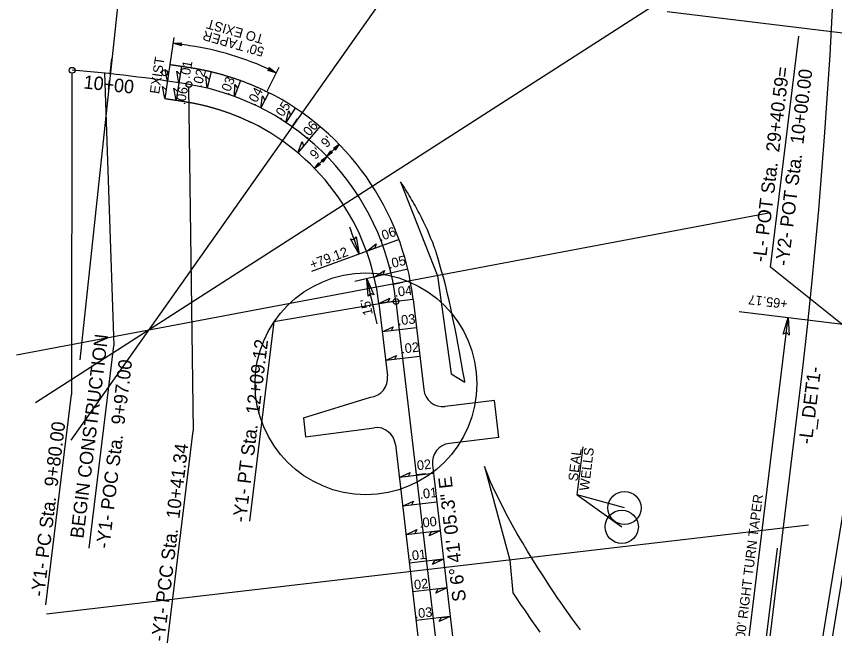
# Model space of a CAD drawing. Extents: x 472216 to 481979, y 489069 to 507339.
# Drawn here: x 480914.6 to 481341.2, y 490892.1 to 491211.4 of the extents above; entities that cross this region are included whole.
import ezdxf

# ---------------------------------------------------------------- set-up
doc = ezdxf.new("R2010")
doc.units = 0
for name, color, linetype in [('Old_Level_12', 7, 'Continuous'), ('Prop Drainage Structure Drop Inlet Grate 2 Narrow Slots and Sag Grates 840 24 CELL', 7, 'Continuous'), ('Prop Drainage Structure Drop Inlet Grate 2 Wide Slots and Sag Grates 840 22 Label', 7, 'Continuous'), ('Prop Drainage Structure Outlet Berm Ditch 850 10 CELL', 7, 'Continuous'), ('Prop Drainage Structure Pipe CSP 15in', 7, 'Continuous'), ('Prop Drainage Structure Pipe RCP 24in Class III Label', 7, 'Continuous'), ('Prop Earthen Structure Head Ditch', 7, 'Continuous'), ('Prop Erosion Embankment Toe Protection CELL', 7, 'Continuous'), ('Sheet Block Revision CELL', 7, 'Continuous'), ('Sheet Block Title CELL', 7, 'Continuous'), ('Sheet North Arrow Point CELL', 7, 'Continuous'), ('Sheet PE Seal Cell', 7, 'Continuous'), ('Sheet Plan And Profile CELL', 7, 'Continuous'), ('Sheet Plot Border Inside CELL', 7, 'Continuous'), ('Sheet Plot Border Outside CELL', 7, 'Continuous'), ('Sheet Profile Grid Major CELL', 7, 'Continuous'), ('Sheet Profile Grid Minor CELL', 7, 'Continuous')]:
    doc.layers.add(name, color=color, linetype=linetype)

msp = doc.modelspace()

# ---------------------------------------------------------------- linework, layer by layer
at = {"layer": 'Old_Level_12'}
for p, q in [((481400.78, 491195.76), (481253.89, 491213.7)), ((481307.76, 491080.53), (481322.47, 491200.98)), ((480943.56, 491181.75), (480943.34, 491014.13)), ((480960.61, 491181.72), (480965.5, 491039.6)), ((481004.3, 491174.39), (481006.83, 490995.21)), ((481381.05, 491021.87), (481307.76, 491080.53)), ((481111.01, 491062.73), (481048.75, 491052)), ((481048.75, 491052), (481036.06, 490948.1)), ((480952.6, 490933.96), (480965.5, 491039.6)), ((480929.95, 490904.54), (480943.34, 491014.13)), ((480992.72, 490879.7), (481006.83, 490995.21))]:
    msp.add_line(p, q, dxfattribs=at)
for centre in [(480943.67, 491183.24), (480991.98, 491181.92), (481004.55, 491175.87), (481112.51, 491062.73)]:
    msp.add_circle(centre, 1.5, dxfattribs=at)
at = {"layer": 'Prop Drainage Structure Drop Inlet Grate 2 Narrow Slots and Sag Grates 840 24 CELL'}
for points in [[(480993.32, 491177.42), (480992.19, 491183.64), (480993.98, 491181.99)], [(480999.25, 491176.53), (480998.18, 491182.77), (480999.95, 491181.11)], [(481014.01, 491173.94), (481013.46, 491180.24), (481015.08, 491178.44)], [(481028.36, 491169.58), (481028.53, 491175.9), (481029.94, 491173.92)], [(480991.99, 491168.51), (480990.87, 491174.74), (480992.65, 491173.09)], [(480997.85, 491167.64), (480996.78, 491173.88), (480998.55, 491172.21)], [(481042.1, 491163.59), (481043, 491169.85), (481044.17, 491167.72)], [(481055.06, 491156.06), (481056.68, 491162.17), (481057.6, 491159.93)], [(481061.28, 491140.2), (481063.59, 491146.09), (481064.24, 491143.75)], [(481097.16, 491088.8), (481102.1, 491092.75), (481101.5, 491090.4)], [(481101.15, 491075.43), (481106.51, 491078.78), (481105.64, 491076.51)], [(481103.57, 491061.68), (481109.28, 491064.39), (481108.16, 491062.24)], [(481105.31, 491046.79), (481111.03, 491049.5), (481109.91, 491047.35)], [(481107.06, 491031.89), (481112.79, 491034.58), (481111.65, 491032.43)], [(481114.22, 490970.83), (481119.94, 490973.51), (481118.81, 490971.37)], [(481115.96, 490955.93), (481121.69, 490958.62), (481120.56, 490956.47)], [(481117.71, 490941.03), (481123.44, 490943.72), (481122.3, 490941.57)], [(481135.59, 490943.13), (481129.86, 490940.44), (481130.99, 490942.59)], [(481137.33, 490928.23), (481131.61, 490925.55), (481132.74, 490927.69)], [(481139.08, 490913.33), (481133.35, 490910.65), (481134.49, 490912.79)], [(481140.82, 490898.43), (481135.1, 490895.75), (481136.23, 490897.9)]]:
    msp.add_lwpolyline(points, close=True, dxfattribs=at)
at = {"layer": 'Prop Drainage Structure Drop Inlet Grate 2 Wide Slots and Sag Grates 840 22 Label'}
for p, q in [((480994.64, 491186.32), (480991.99, 491168.51)), ((480994.63, 491186.27), (480991.99, 491168.51)), ((481000.64, 491185.38), (480997.85, 491167.64)), ((481016.12, 491182.65), (481014.01, 491173.94)), ((481031.45, 491177.98), (481028.36, 491169.58)), ((481046.14, 491171.58), (481042.1, 491163.59)), ((481060, 491163.53), (481055.06, 491156.06)), ((481072.87, 491153.97), (481061.28, 491140.2)), ((481114.08, 491094.93), (481068.41, 491078.39)), ((481118.66, 491079.57), (481091.06, 491073.04)), ((481121.45, 491063.78), (481103.57, 491061.68)), ((481123.19, 491048.88), (481105.31, 491046.79)), ((481124.94, 491033.99), (481107.06, 491031.89)), ((481132.09, 490972.92), (481114.22, 490970.83)), ((481132.09, 490972.92), (481114.22, 490970.83)), ((481133.84, 490958.03), (481115.96, 490955.93)), ((481135.59, 490943.13), (481117.71, 490941.03)), ((481137.33, 490928.23), (481119.45, 490926.14)), ((481139.08, 490913.33), (481121.2, 490911.24)), ((481140.82, 490898.43), (481122.95, 490896.34))]:
    msp.add_line(p, q, dxfattribs=at)
for points in [[(481091.75, 491096.42), (481093.37, 491087.43), (481088.77, 491095.39), (481090.67, 491094.85)], [(481097.92, 491065.42), (481097.38, 491074.54), (481100.99, 491066.09), (481099.17, 491066.85)]]:
    msp.add_lwpolyline(points, close=True, dxfattribs=at)
msp.add_arc((481946.81, 491403.23), 910, 199.36196, 200.3064, dxfattribs=at)
for centre, end_param in [((480221.65, 490882.53), 0.346594), ((480220.61, 490886.99), 0.341302)]:
    msp.add_ellipse(centre, major_axis=(892.85, -109.05), ratio=0.971184, start_param=0.319155, end_param=end_param, dxfattribs=at)
at = {"layer": 'Prop Drainage Structure Outlet Berm Ditch 850 10 CELL'}
for points in [[(481000.63, 491195.97), (480996.29, 491197.4), (481000.89, 491197.53), (481000.2, 491196.82)], [(481046.39, 491184.62), (481050.09, 491181.95), (481045.68, 491183.21), (481046.54, 491183.68)], [(481079.49, 491140.42), (481076.49, 491138.33), (481078.62, 491141.33), (481078.74, 491140.55)], [(481079.9, 491142.56), (481082.9, 491144.65), (481080.77, 491141.65), (481080.65, 491142.43)], [(481073.49, 491136.25), (481076.49, 491138.33), (481074.36, 491135.33), (481074.24, 491136.11)], [(481073.08, 491134.1), (481070.08, 491132.01), (481072.21, 491135.01), (481072.33, 491134.23)], [(481314.31, 491045.55), (481316.97, 491054.28), (481317.43, 491045.1), (481315.99, 491046.44)]]:
    msp.add_lwpolyline(points, close=True, dxfattribs=at)
at = {"layer": 'Prop Drainage Structure Pipe RCP 24in Class III Label'}
for p, q in [((480994.64, 491186.32), (480991.99, 491168.51)), ((480994.64, 491186.32), (480991.99, 491168.51)), ((480994.63, 491186.27), (480991.99, 491168.51)), ((481103.57, 491061.68), (481108, 491023.85)), ((481121.45, 491063.78), (481126.96, 491016.72)), ((481322.63, 490780.38), (481366.14, 491048.28)), ((481064.24, 491002.08), (481099.23, 491012.75)), ((481163.88, 491010.98), (481138.06, 491007.95)), ((481166.14, 490991.68), (481163.88, 491010.98)), ((481064.24, 491002.08), (481065.4, 490992.17)), ((481065.4, 490992.17), (481101.1, 490996.86)), ((481112.19, 490988.09), (481124.69, 490881.44)), ((481166.14, 490991.68), (481140.32, 490988.65)), ((481131.55, 490977.56), (481142.57, 490883.54))]:
    msp.add_line(p, q, dxfattribs=at)
for centre, radius, start, end in [((480983.39, 491047.6), 139, 6.6848, 63.594), ((480983.39, 491047.6), 121, 6.6848, 63.594), ((481098.07, 491022.69), 10, 276.6848, 6.6848), ((481136.89, 491017.89), 10, 186.6848, 276.6848), ((481102.26, 490986.93), 10, 6.6848, 96.6848), ((481141.48, 490978.72), 10, 96.6848, 186.6848)]:
    msp.add_arc(centre, radius, start, end, dxfattribs=at)
for points in [[(480994.63, 491186.27), (480995.31, 491186.17), (480995.99, 491186.07), (480996.66, 491185.98), (480997.34, 491185.88), (480998.02, 491185.78), (480998.69, 491185.68), (480999.37, 491185.57), (481000.05, 491185.47), (481000.72, 491185.37), (481001.4, 491185.27), (481002.07, 491185.16), (481002.75, 491185.06), (481003.43, 491184.95), (481004.1, 491184.85), (481004.78, 491184.74), (481005.45, 491184.63), (481006.14, 491184.52), (481006.85, 491184.41), (481007.56, 491184.29), (481008.27, 491184.16), (481008.98, 491184.04), (481009.69, 491183.9), (481010.4, 491183.77), (481011.11, 491183.63), (481011.81, 491183.49), (481012.52, 491183.34), (481013.23, 491183.19), (481013.93, 491183.04), (481014.64, 491182.88), (481015.34, 491182.72), (481016.04, 491182.56), (481016.74, 491182.39), (481017.45, 491182.22), (481018.15, 491182.04), (481018.84, 491181.86), (481019.54, 491181.68), (481020.24, 491181.49), (481020.94, 491181.3), (481021.63, 491181.11), (481022.33, 491180.91), (481023.02, 491180.71), (481023.71, 491180.51), (481024.4, 491180.3), (481025.09, 491180.09), (481025.78, 491179.87), (481026.47, 491179.65), (481027.16, 491179.43), (481027.84, 491179.2), (481028.53, 491178.97), (481029.21, 491178.74), (481029.89, 491178.51), (481030.57, 491178.26), (481031.25, 491178.02), (481031.93, 491177.77), (481032.61, 491177.52), (481033.28, 491177.27), (481033.96, 491177.01), (481034.63, 491176.75), (481035.3, 491176.48), (481035.97, 491176.22), (481036.64, 491175.94), (481037.31, 491175.67), (481037.98, 491175.39), (481038.64, 491175.11), (481039.31, 491174.82), (481039.97, 491174.53), (481040.63, 491174.24), (481041.29, 491173.94), (481041.94, 491173.65), (481042.6, 491173.34), (481043.25, 491173.04), (481043.91, 491172.73), (481045.21, 491172.1)], [(480991.99, 491168.51), (480992.65, 491168.42), (480993.31, 491168.32), (480993.97, 491168.23), (480994.63, 491168.13), (480995.29, 491168.03), (480995.95, 491167.93), (480996.61, 491167.83), (480997.27, 491167.73), (480997.93, 491167.63), (480998.59, 491167.53), (480999.25, 491167.43), (480999.91, 491167.33), (481000.57, 491167.22), (481001.23, 491167.12), (481001.88, 491167.01), (481002.54, 491166.91), (481003.19, 491166.81), (481003.81, 491166.7), (481004.43, 491166.6), (481005.05, 491166.49), (481005.67, 491166.38), (481006.29, 491166.26), (481006.9, 491166.15), (481007.52, 491166.03), (481008.14, 491165.9), (481008.75, 491165.77), (481009.37, 491165.64), (481009.98, 491165.51), (481010.59, 491165.37), (481011.2, 491165.23), (481011.82, 491165.09), (481012.43, 491164.94), (481013.04, 491164.79), (481013.65, 491164.64), (481014.26, 491164.48), (481014.86, 491164.32), (481015.47, 491164.16), (481016.08, 491164), (481016.68, 491163.83), (481017.29, 491163.66), (481017.89, 491163.48), (481018.49, 491163.3), (481019.09, 491163.12), (481019.69, 491162.94), (481020.29, 491162.75), (481020.89, 491162.56), (481021.49, 491162.36), (481022.09, 491162.17), (481022.68, 491161.97), (481023.28, 491161.76), (481023.87, 491161.56), (481024.47, 491161.35), (481025.06, 491161.14), (481025.65, 491160.92), (481026.24, 491160.7), (481026.83, 491160.48), (481027.41, 491160.26), (481028, 491160.03), (481028.58, 491159.8), (481029.17, 491159.56), (481029.75, 491159.33), (481030.33, 491159.09), (481030.91, 491158.84), (481031.49, 491158.6), (481032.07, 491158.35), (481032.64, 491158.1), (481033.22, 491157.84), (481033.79, 491157.58), (481034.36, 491157.32), (481034.93, 491157.06), (481035.5, 491156.79), (481036.07, 491156.52), (481037.2, 491155.97)]]:
    msp.add_spline(points, degree=3, dxfattribs=at)
at = {"layer": 'Prop Earthen Structure Head Ditch'}
for p, q in [((481114.93, 491125.14), (481134.16, 491076.1)), ((481134.16, 491076.1), (481141.32, 491024.95)), ((481141.32, 491024.95), (481145.34, 491022.46)), ((481158.67, 490976.69), (481158.68, 490976.64)), ((481158.68, 490976.64), (481171.89, 490927.85)), ((481171.89, 490927.85), (481173.44, 490910.8))]:
    msp.add_line(p, q, dxfattribs=at)
for points in [[(481145.34, 491022.46), (481148.44, 491020.55), (481148.34, 491021.07), (481147.41, 491026.27), (481146.49, 491031.4), (481145.59, 491036.37), (481144.75, 491040.86), (481143.97, 491044.92), (481143.11, 491049.24), (481142.17, 491053.84), (481141.26, 491058.26), (481140.39, 491062.45), (481139.44, 491066.56), (481138.41, 491070.61), (481137.37, 491074.6), (481136.3, 491078.53), (481134.62, 491084.2), (481133.5, 491088.41)], [(481208.75, 490891.47), (481206.69, 490894.2), (481204.57, 490897.05), (481202.44, 490899.98), (481200.34, 490902.94), (481198.38, 490905.74), (481196.58, 490908.35), (481194.94, 490910.77), (481192.23, 490914.85), (481189.91, 490918.5), (481186.81, 490923.3), (481183.8, 490928.03), (481181.09, 490932.39), (481178.38, 490936.93), (481175.66, 490941.56), (481173.04, 490946.17), (481170.75, 490950.44), (481168.43, 490955.01), (481165.88, 490960.09), (481164.1, 490963.7), (481161.66, 490968.96), (481160.22, 490972.55), (481158.67, 490976.69)], [(481173.44, 490910.8), (481175.16, 490908.19), (481177.46, 490904.74), (481179.81, 490901.27), (481183.19, 490896.34), (481185.37, 490893.23), (481187.52, 490890.22)]]:
    msp.add_lwpolyline(points, dxfattribs=at)
msp.add_spline([(481133.5, 491088.41), (481132.49, 491091.17), (481124.71, 491108.56), (481120.04, 491116.92), (481114.93, 491125.14)], degree=3, dxfattribs=at)
at = {"layer": 'Prop Erosion Embankment Toe Protection CELL'}
msp.add_line((481315.03, 490764.81), (481361.18, 491048.88), dxfattribs=at)
at = {"layer": 'Sheet Block Revision CELL'}
for p, q in [((480996.73, 491200.37), (480994.63, 491186.27)), ((481051.43, 491184.64), (481045.21, 491172.1)), ((481070.08, 491132.01), (481082.9, 491144.65)), ((481291.41, 491057.4), (481366.14, 491048.28)), ((481284.49, 490788.35), (481316.97, 491054.28)), ((481206.95, 490961.81), (481210.01, 490986.86)), ((481231.64, 490954.99), (481206.95, 490961.81)), ((481206.95, 490961.81), (481230.18, 490945.16)), ((481311.21, 490934.1), (481277.87, 490661.12))]:
    msp.add_line(p, q, dxfattribs=at)
for centre, radius, start, end in [((480888.19, 490470.4), 735, 80.63395, 81.54247), ((480983.39, 491047.6), 150, 63.594, 80.634)]:
    msp.add_arc(centre, radius, start, end, dxfattribs=at)
at = {"layer": 'Sheet Block Title CELL'}
for centre in [(481231.64, 490954.99), (481230.18, 490945.16)]:
    msp.add_circle(centre, 8.66, dxfattribs=at)
at = {"layer": 'Sheet North Arrow Point CELL'}
for p, q in [((481112.51, 491062.73), (481133.63, 490882.49)), ((481184.4, 489879.88), (481322.35, 491009.3))]:
    msp.add_line(p, q, dxfattribs=at)
for centre, radius, start, end in [((478448.7, 491360.28), 2895, 353.03651, 18.70399), ((480888.19, 490470.4), 715, 80.63395, 85.54917), ((480983.39, 491047.6), 130, 6.6848, 80.634)]:
    msp.add_arc(centre, radius, start, end, dxfattribs=at)
at = {"layer": 'Sheet PE Seal Cell'}
for p, q in [((481058.37, 491153.8), (481061.25, 491157.89)), ((481111.13, 491071.75), (481116.04, 491072.68)), ((481123.09, 490972.47), (481128.05, 490973.06)), ((481123.09, 490972.47), (481128.05, 490973.06))]:
    msp.add_line(p, q, dxfattribs=at)
at = {"layer": 'Sheet Plot Border Inside CELL'}
for p, q in [((481173.71, 491317.19), (480943.02, 490990.41)), ((481260.96, 491226.08), (480924.51, 491009.74)), ((481307.65, 491108.9), (480914.61, 491034.6)), ((481327.55, 490946.09), (480930.27, 490899.53))]:
    msp.add_line(p, q, dxfattribs=at)
at = {"layer": 'Sheet Plot Border Outside CELL'}
msp.add_line((480979.41, 491330.57), (480947.77, 491032.25), dxfattribs=at)
msp.add_circle((481096.85, 491019.74), 57.81, dxfattribs=at)
at = {"layer": 'Sheet Profile Grid Minor CELL'}
msp.add_line((480963.59, 491181.41), (480964.43, 491189.37), dxfattribs=at)

# ---------------------------------------------------------------- texts
at = {"layer": 'Old_Level_12'}
for s, p in [('-L- POT Sta.  29+40.59=', (481305.23, 491082.94)), ('-Y2- POT Sta.  10+00.00', (481317.11, 491080.96)), ('BEGIN CONSTRUCTION', (480949.56, 490938.87)), ('-Y1- PT Sta.  12+09.12', (481034.25, 490947.22)), ('-Y1- POC Sta.  9+97.00', (480963.02, 490933.57)), ('-Y1- PC Sta.  9+80.00', (480929.04, 490908.45)), ('-Y1- PCC Sta.  10+41.34', (480991.76, 490885.12))]:
    msp.add_text(s, height=7, rotation=83.0365, dxfattribs=at).set_placement(p)
at = {"layer": 'Prop Drainage Structure Drop Inlet Grate 2 Narrow Slots and Sag Grates 840 24 CELL'}
for s, rotation, p in [('EXIST', 81.5425, (480989.04, 491170.68)), ('.01', 79.7609, (481004.81, 491178.65)), ('.02', 75.0746, (481011.1, 491174.02)), ('.03', 68.4635, (481025.27, 491170)), ('.06', 79.7609, (481002.5, 491164.98)), ('.04', 61.8525, (481038.94, 491164.38)), ('.05', 55.2414, (481052.45, 491157.1)), ('.06', 49.9311, (481066.22, 491147.12)), ('.06', 19.9081, (481104.31, 491093.95)), ('.05', 13.2971, (481109.01, 491079.76)), ('.04', 6.6848, (481111.95, 491065.09)), ('.03', 6.6848, (481113.64, 491050.19)), ('.02', 6.4391, (481115.49, 491035.5)), ('.02', 6.4391, (481121.83, 490974.46)), ('.01', 6.4391, (481125, 490959.72)), ('.00', 6.4391, (481124.78, 490944.6)), ('.01', 6.4391, (481119.24, 490927.5)), ('.02', 6.4391, (481120.34, 490912.23)), ('.03', 6.4391, (481122.48, 490897.36))]:
    msp.add_text(s, height=5, rotation=rotation, dxfattribs=at).set_placement(p)
at = {"layer": 'Prop Drainage Structure Drop Inlet Grate 2 Wide Slots and Sag Grates 840 22 Label'}
for s, rotation, p in [('+79.12', 20.552, (481068.69, 491079.39)), ("15'", 102.5843, (481100.5, 491056.01))]:
    msp.add_text(s, height=5, rotation=rotation, dxfattribs=at).set_placement(p)
at = {"layer": 'Prop Drainage Structure Pipe CSP 15in'}
for s, rotation, p in [('TO EXIST', 164.1227, (481044, 491201.69)), ("50' TAPER", 164.1227, (481044.2, 491195.04)), ("9'", 44.5755, (481076.32, 491142.52)), ("9'", 44.5755, (481070.5, 491136.41)), ('+65.17', 173.0365, (481317.01, 491063.72)), ('SEAL ', 83.0365, (481207.22, 490968.75)), ('WELLS', 83.0365, (481212.99, 490963.72)), ("300' RIGHT TURN TAPER ", 82.8641, (481293.93, 490882.79))]:
    msp.add_text(s, height=5, rotation=rotation, dxfattribs=at).set_placement(p)
at = {"layer": 'Sheet Plan And Profile CELL'}
for s, rotation, p in [('-L_DET1-', 83.0365, (481329.26, 490988.04)), ('S 6%%d 41\' 05.3" E', 96.6848, (481149.05, 490906.58))]:
    msp.add_text(s, height=7, rotation=rotation, dxfattribs=at).set_placement(p)
at = {"layer": 'Sheet Profile Grid Major CELL'}
msp.add_text('10+00', height=7, rotation=353.9465, dxfattribs=at).set_placement((480949.41, 491173.8))

doc.saveas('drawing.dxf')
